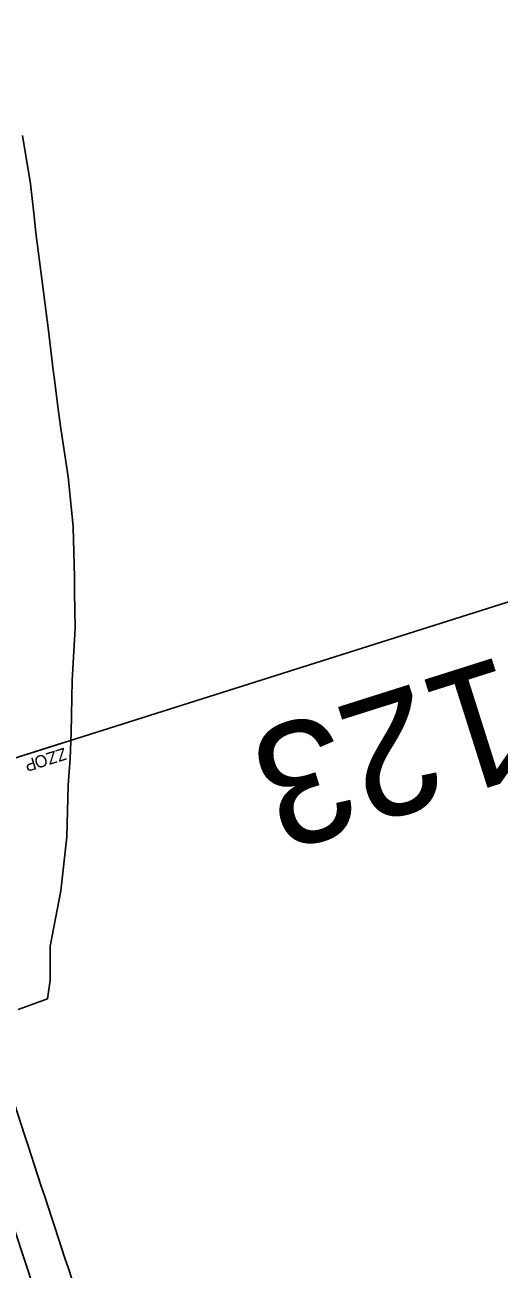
# Model space of a CAD drawing. Extents: x -678487 to -674601, y -1104811 to -1093295.
# Drawn here: x -677043.9 to -676946.9, y -1097610.5 to -1097355.8 of the extents above; entities that cross this region are included whole.
import ezdxf

# ---------------------------------------------------------------- set-up
doc = ezdxf.new("R2010")
doc.units = 0
for name, color, linetype in [('00_MiNGO', 7, 'Continuous'), ('SOxxxxxx_Koleje_LN_staničení_zaoblení_Popis', 7, 'Continuous'), ('SOxxxxxx_Koleje_LN_staničení_zaoblení_Popis10', 7, 'Continuous'), ('SOxxxxxx_Osa_bod_P', 7, 'Continuous'), ('SOxxxxxx_ŽSp_zářez_hrana', 7, 'Continuous'), ('SOxxxxxx_ŽSp_zářez_plocha', 7, 'Continuous')]:
    doc.layers.add(name, color=color, linetype=linetype)

msp = doc.modelspace()

# ---------------------------------------------------------------- linework, layer by layer
at = {"layer": '00_MiNGO'}
for radius in [8494.25, 8510.25]:
    msp.add_arc((-668968.6, -1094948.57), radius, 197.933224, 198.41166, dxfattribs=at)
at = {"layer": 'SOxxxxxx_Koleje_LN_staničení_zaoblení_Popis'}
msp.add_line((-677074.3, -1097514.86), (-677036.16, -1097502.78), dxfattribs=at)
at = {"layer": 'SOxxxxxx_Koleje_LN_staničení_zaoblení_Popis10'}
msp.add_line((-677074.3, -1097514.86), (-676692.95, -1097394.12), dxfattribs=at)
at = {"layer": 'SOxxxxxx_Osa_bod_P'}
msp.add_arc((-668968.6, -1094948.57), 8502.25, 183.991255, 200.113006, dxfattribs=at)
at = {"layer": 'SOxxxxxx_ŽSp_zářez_hrana'}
for p, q in [((-677044.4, -1097378.48), (-677042.79, -1097388.35)), ((-677042.79, -1097388.35), (-677042.1, -1097394.36)), ((-677042.1, -1097394.36), (-677041.65, -1097398.39)), ((-677041.65, -1097398.39), (-677040.35, -1097408.38)), ((-677040.35, -1097408.38), (-677039.11, -1097418.4)), ((-677039.11, -1097418.4), (-677038.1, -1097426.5)), ((-677038.1, -1097426.5), (-677037.87, -1097428.42)), ((-677037.87, -1097428.42), (-677037.12, -1097434.49)), ((-677037.12, -1097434.49), (-677036.57, -1097438.43)), ((-677036.57, -1097438.43), (-677035.03, -1097448.36)), ((-677035.03, -1097448.36), (-677034.02, -1097458.49)), ((-677034.02, -1097458.49), (-677034.01, -1097458.68)), ((-677034.01, -1097458.68), (-677033.74, -1097468.87)), ((-677033.74, -1097468.87), (-677033.75, -1097471.92)), ((-677033.75, -1097471.92), (-677033.6, -1097479.32)), ((-677033.6, -1097479.32), (-677034.22, -1097490.05)), ((-677034.22, -1097490.05), (-677034.44, -1097500.65)), ((-677034.44, -1097500.77), (-677034.68, -1097506)), ((-677034.44, -1097500.65), (-677034.44, -1097500.77)), ((-677034.68, -1097506), (-677035.09, -1097511.42)), ((-677035.09, -1097511.42), (-677035.33, -1097522.05)), ((-677035.33, -1097522.05), (-677036.57, -1097533.06)), ((-677036.57, -1097533.06), (-677038.71, -1097544.4)), ((-677038.71, -1097544.4), (-677038.77, -1097551.37)), ((-677038.77, -1097551.37), (-677039.26, -1097555.18))]:
    msp.add_line(p, q, dxfattribs=at)
at = {"layer": 'SOxxxxxx_ŽSp_zářez_plocha'}
msp.add_line((-677045.32, -1097557.37), (-677039.26, -1097555.18), dxfattribs=at)
msp.add_lwpolyline([(-677039.26, -1097555.18), (-677038.77, -1097551.37), (-677038.71, -1097544.4), (-677036.57, -1097533.06), (-677035.33, -1097522.05), (-677035.09, -1097511.42), (-677034.68, -1097506), (-677034.44, -1097500.77), (-677034.44, -1097500.65), (-677034.22, -1097490.05), (-677033.6, -1097479.32), (-677033.75, -1097471.92), (-677033.74, -1097468.87), (-677034.01, -1097458.68), (-677034.02, -1097458.49), (-677035.03, -1097448.36), (-677036.57, -1097438.43), (-677037.12, -1097434.49), (-677037.87, -1097428.42), (-677038.1, -1097426.5), (-677039.11, -1097418.4), (-677040.35, -1097408.38), (-677041.65, -1097398.39), (-677042.1, -1097394.36), (-677042.79, -1097388.35), (-677044.4, -1097378.48)], dxfattribs=at)

# ---------------------------------------------------------------- texts
at = {"layer": 'SOxxxxxx_Koleje_LN_staničení_zaoblení_Popis'}
for s, p in [('ZZO', (-677035.86, -1097503.74)), ('P', (-677042.08, -1097505.71))]:
    msp.add_text(s, height=2.5, rotation=197.5679, dxfattribs=at).set_placement(p)
at = {"layer": 'SOxxxxxx_Koleje_LN_staničení_zaoblení_Popis10'}
msp.add_text('100,760.123', height=25, rotation=197.5679, dxfattribs=at).set_placement((-676821.93, -1097445.45))

doc.saveas('drawing.dxf')
